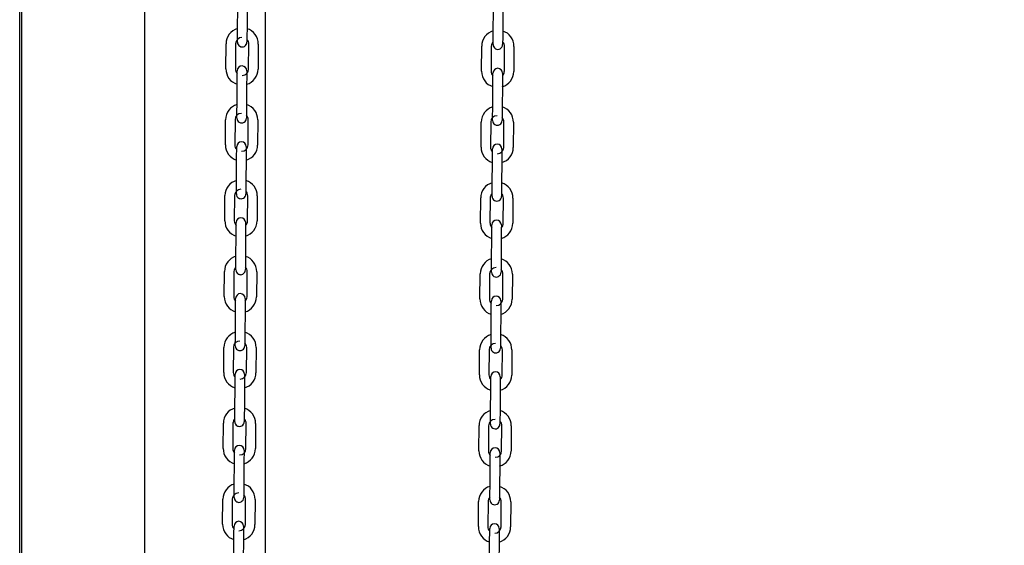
# Model space of a CAD drawing. Header units: inches. Extents: x 170 to 312, y 215 to 248.
# Tile 510 of 656: x 283.896 to 284.714, y 242.957 to 243.394. Entities that reach past the tile are written whole.
import ezdxf

# ---------------------------------------------------------------- set-up
doc = ezdxf.new("R2010")
doc.units = ezdxf.units.IN
doc.header["$LTSCALE"] = 0.25
doc.header["$MEASUREMENT"] = 0
doc.layers.add('ANNOTATIONS', color=1, linetype='Continuous')
doc.layers.add('MOTOR RH', color=7, linetype='Continuous')
doc.styles.add('ARIAL', font='arial.ttf', dxfattribs={"height": 0.09375})
doc.dimstyles.new('STANDARD$0', dxfattribs={"dimtxt": 0.09375, "dimasz": 0.09375, "dimexe": 0.03125, "dimexo": 0.046875, "dimgap": 0.09, "dimtad": 0, "dimtih": 1, "dimtoh": 1, "dimdec": 4, "dimzin": 0, "dimdsep": 46, "dimtxsty": 'ARIAL', "dimcen": 0.09, "dimadec": 0, "dimazin": 0, "dimtfac": 1, "dimtdec": 4, "dimtofl": 0, "dimtmove": 0, "dimatfit": 1, "dimfxl": 1, "dimtolj": 1, "dimtzin": 0, "dimarcsym": 0})

# ---------------------------------------------------------------- blocks, each defined once
blk = doc.blocks.new('*D63')
at = {"layer": 'ANNOTATIONS', "color": 0, "lineweight": -2, "transparency": 16777216}
for p, q in [((283.94286, 244.12505), (285.78883, 244.12505)), ((285.75758, 244.0313), (285.75758, 242.33167)), ((285.75758, 240.19717), (285.75758, 241.89681)), ((285.02705, 240.10342), (285.78883, 240.10342))]:
    blk.add_line(p, q, dxfattribs=at)
at = {"layer": 'ANNOTATIONS', "color": 0, "transparency": 16777216}
for points in [[(285.74195, 244.0313), (285.7732, 244.0313), (285.75758, 244.12505)], [(285.74195, 240.19717), (285.7732, 240.19717), (285.75758, 240.10342)]]:
    blk.add_solid(points, dxfattribs=at)
at = {"layer": 'defpoints', "color": 0, "transparency": 16777216}
for p in [(283.89599, 244.12505), (284.98018, 240.10342), (285.75758, 240.10342)]:
    blk.add_point(p, dxfattribs=at)
at = {"layer": 'ANNOTATIONS', "color": 0, "transparency": 16777216, "insert": (285.75758, 242.11424), "char_height": 0.09375, "attachment_point": 5, "style": 'ARIAL'}
blk.add_mtext('\\A1;OPENING\\PHEIGHT', dxfattribs=at)
blk = doc.blocks.new('*D64')
at = {"layer": 'ANNOTATIONS', "color": 0, "lineweight": -2, "transparency": 16777216}
for p, q in [((283.94286, 244.96103), (286.44381, 244.96103)), ((286.41256, 244.86728), (286.41256, 242.74966)), ((286.41256, 240.19717), (286.41256, 242.3148)), ((285.9474, 240.10342), (286.44381, 240.10342))]:
    blk.add_line(p, q, dxfattribs=at)
at = {"layer": 'ANNOTATIONS', "color": 0, "transparency": 16777216}
for points in [[(286.39694, 244.86728), (286.42819, 244.86728), (286.41256, 244.96103)], [(286.39694, 240.19717), (286.42819, 240.19717), (286.41256, 240.10342)]]:
    blk.add_solid(points, dxfattribs=at)
at = {"layer": 'defpoints', "color": 0, "transparency": 16777216}
for p in [(283.89599, 244.96103), (285.90052, 240.10342), (286.41256, 240.10342)]:
    blk.add_point(p, dxfattribs=at)
at = {"layer": 'ANNOTATIONS', "color": 0, "transparency": 16777216, "insert": (286.41256, 242.53223), "char_height": 0.09375, "attachment_point": 5, "style": 'ARIAL'}
blk.add_mtext('\\A1;TOTAL\\PHEIGHT', dxfattribs=at)

msp = doc.modelspace()

# ---------------------------------------------------------------- linework, layer by layer
at = {"layer": 'MOTOR RH'}
for p, q in [((283.89599, 240.10342), (283.89599, 245.60178)), ((283.89781, 240.1061), (283.89781, 244.91339)), ((284.00001, 240.1061), (284.00001, 244.91339)), ((284.10007, 240.1061), (284.10007, 244.29598)), ((284.0769, 243.38426), (284.07705, 243.40513)), ((284.08492, 243.40507), (284.08478, 243.3842)), ((284.28925, 243.38229), (284.2894, 243.40316)), ((284.29727, 243.4031), (284.29713, 243.38224)), ((284.06723, 243.35283), (284.06738, 243.3737)), ((284.07525, 243.37364), (284.0751, 243.35278)), ((284.08613, 243.3527), (284.08628, 243.37356)), ((284.09415, 243.37351), (284.094, 243.35264)), ((284.27958, 243.35086), (284.27973, 243.37173)), ((284.2876, 243.37167), (284.28745, 243.35081)), ((284.29848, 243.35073), (284.29863, 243.3716)), ((284.3065, 243.37154), (284.30635, 243.35067)), ((284.07646, 243.32126), (284.0766, 243.34213)), ((284.08448, 243.34207), (284.08433, 243.32121)), ((284.28881, 243.31929), (284.28895, 243.34016)), ((284.29683, 243.3401), (284.29668, 243.31924)), ((284.06678, 243.28983), (284.06693, 243.3107)), ((284.07481, 243.31064), (284.07466, 243.28978)), ((284.08568, 243.2897), (284.08583, 243.31056)), ((284.0937, 243.31051), (284.09356, 243.28964)), ((284.27913, 243.28787), (284.27928, 243.30873)), ((284.28716, 243.30867), (284.28701, 243.28781)), ((284.28874, 243.31005), (284.28874, 243.31007)), ((284.29803, 243.28773), (284.29818, 243.3086)), ((284.30605, 243.30854), (284.30591, 243.28767)), ((284.07601, 243.25826), (284.07616, 243.27913)), ((284.08403, 243.27907), (284.08388, 243.25821)), ((284.28836, 243.25629), (284.28851, 243.27716)), ((284.29638, 243.2771), (284.29623, 243.25624)), ((284.06634, 243.22683), (284.06649, 243.2477)), ((284.07436, 243.24764), (284.07421, 243.22678)), ((284.08524, 243.2267), (284.08538, 243.24757)), ((284.09326, 243.24751), (284.09311, 243.22664)), ((284.27869, 243.22487), (284.27884, 243.24573)), ((284.28671, 243.24568), (284.28656, 243.22481)), ((284.29759, 243.22473), (284.29773, 243.2456)), ((284.30561, 243.24554), (284.30546, 243.22468)), ((284.07556, 243.19526), (284.07571, 243.21613)), ((284.08359, 243.21607), (284.08344, 243.19521)), ((284.28791, 243.1933), (284.28806, 243.21416)), ((284.29594, 243.21411), (284.29579, 243.19324)), ((284.06589, 243.16384), (284.06604, 243.1847)), ((284.07391, 243.18465), (284.07377, 243.16378)), ((284.08479, 243.1637), (284.08494, 243.18457)), ((284.09281, 243.18451), (284.09266, 243.16365)), ((284.27824, 243.16187), (284.27839, 243.18273)), ((284.28626, 243.18268), (284.28612, 243.16181)), ((284.29714, 243.16173), (284.29729, 243.1826)), ((284.30516, 243.18254), (284.30501, 243.16168)), ((284.07512, 243.13227), (284.07527, 243.15313)), ((284.08314, 243.15308), (284.08299, 243.13221)), ((284.28747, 243.1303), (284.28762, 243.15116)), ((284.29549, 243.15111), (284.29534, 243.13024)), ((284.06545, 243.10084), (284.06559, 243.1217)), ((284.07347, 243.12165), (284.07332, 243.10078)), ((284.07505, 243.12302), (284.07505, 243.12304)), ((284.08434, 243.1007), (284.08449, 243.12157)), ((284.09237, 243.12151), (284.09222, 243.10065)), ((284.2778, 243.09887), (284.27794, 243.11974)), ((284.28582, 243.11968), (284.28567, 243.09881)), ((284.29669, 243.09874), (284.29684, 243.1196)), ((284.30472, 243.11955), (284.30457, 243.09868)), ((284.07467, 243.06927), (284.07482, 243.09013)), ((284.08269, 243.09008), (284.08255, 243.06921)), ((284.28702, 243.0673), (284.28717, 243.08817)), ((284.29504, 243.08811), (284.2949, 243.06724)), ((284.065, 243.03784), (284.06515, 243.0587)), ((284.07302, 243.05865), (284.07287, 243.03778)), ((284.0839, 243.0377), (284.08405, 243.05857)), ((284.09192, 243.05851), (284.09177, 243.03765)), ((284.27735, 243.03587), (284.2775, 243.05674)), ((284.28537, 243.05668), (284.28522, 243.03582)), ((284.28696, 243.05805), (284.28696, 243.05807)), ((284.29625, 243.03574), (284.2964, 243.0566)), ((284.30427, 243.05655), (284.30412, 243.03568)), ((284.07423, 243.00627), (284.07437, 243.02713)), ((284.08225, 243.02708), (284.0821, 243.00621)), ((284.28658, 243.0043), (284.28672, 243.02517)), ((284.2946, 243.02511), (284.29445, 243.00425)), ((284.06455, 242.97484), (284.0647, 242.99571)), ((284.07258, 242.99565), (284.07243, 242.97478)), ((284.08345, 242.97471), (284.0836, 242.99557)), ((284.09147, 242.99552), (284.09133, 242.97465)), ((284.2769, 242.97287), (284.27705, 242.99374)), ((284.28493, 242.99368), (284.28478, 242.97282)), ((284.2958, 242.97274), (284.29595, 242.9936)), ((284.30382, 242.99355), (284.30367, 242.97268)), ((284.07378, 242.94327), (284.07393, 242.96414)), ((284.0818, 242.96408), (284.08165, 242.94321)), ((284.28613, 242.9413), (284.28628, 242.96217)), ((284.29415, 242.96211), (284.294, 242.94125))]:
    msp.add_line(p, q, dxfattribs=at)
at = {"layer": 'MOTOR RH', "flags": 128}
for points in [[(284.07684, 243.37501), (284.07684, 243.37519), (284.07684, 243.37571), (284.07685, 243.37657), (284.07686, 243.37772), (284.07687, 243.37912), (284.07688, 243.38072), (284.07689, 243.38245), (284.0769, 243.38426)], [(284.08478, 243.3842), (284.08476, 243.3824), (284.08475, 243.38066), (284.08474, 243.37906), (284.08473, 243.37766), (284.08472, 243.37651)], [(284.2892, 243.3746), (284.28921, 243.37575), (284.28922, 243.37715), (284.28923, 243.37875), (284.28924, 243.38049), (284.28925, 243.38229)], [(284.29713, 243.38224), (284.29711, 243.38043), (284.2971, 243.3787), (284.29709, 243.3771), (284.29708, 243.37569), (284.29707, 243.37454)], [(284.08473, 243.37735), (284.08472, 243.37651), (284.08472, 243.37566), (284.08471, 243.37513), (284.08471, 243.37495)], [(284.28919, 243.37305), (284.28919, 243.37322), (284.28919, 243.37374), (284.2892, 243.3746), (284.2892, 243.37544)], [(284.28919, 243.37304), (284.28919, 243.37322)], [(284.29708, 243.37538), (284.29707, 243.37454), (284.29707, 243.37369), (284.29706, 243.37316), (284.29706, 243.37298)], [(284.07874, 243.37161), (284.07924, 243.37135), (284.08075, 243.37104)], [(284.0766, 243.34213), (284.07662, 243.34393), (284.07663, 243.34567), (284.07664, 243.34727), (284.07665, 243.34867), (284.07666, 243.34982)], [(284.07665, 243.34899), (284.07666, 243.34982), (284.07667, 243.35067), (284.07667, 243.3512), (284.07667, 243.35137)], [(284.07667, 243.3512), (284.07667, 243.35138)], [(284.08454, 243.35132), (284.08454, 243.35114), (284.08454, 243.35062), (284.08453, 243.34976), (284.08453, 243.34861), (284.08452, 243.34721), (284.0845, 243.34561), (284.08449, 243.34388), (284.08448, 243.34207)], [(284.289, 243.34702), (284.28901, 243.34785), (284.28902, 243.34871), (284.28902, 243.34923), (284.28902, 243.3494)], [(284.28902, 243.34923), (284.28902, 243.34941)], [(284.29689, 243.34935), (284.29689, 243.34918), (284.29689, 243.34865), (284.29688, 243.3478), (284.29688, 243.34697)], [(284.28895, 243.34016), (284.28897, 243.34196), (284.28898, 243.3437), (284.28899, 243.3453), (284.289, 243.3467), (284.28901, 243.34785)], [(284.29688, 243.3478), (284.29687, 243.34665), (284.29686, 243.34524), (284.29685, 243.34364), (284.29684, 243.34191), (284.29683, 243.3401)], [(284.07639, 243.31201), (284.07639, 243.31219), (284.0764, 243.31271), (284.0764, 243.31357), (284.07641, 243.31472), (284.07642, 243.31612), (284.07643, 243.31772), (284.07644, 243.31946), (284.07646, 243.32126)], [(284.08433, 243.32121), (284.08432, 243.3194), (284.08431, 243.31766), (284.08429, 243.31607), (284.08428, 243.31466), (284.08428, 243.31351)], [(284.28874, 243.31004), (284.28874, 243.31022), (284.28875, 243.31075), (284.28875, 243.3116), (284.28876, 243.31275), (284.28877, 243.31415), (284.28878, 243.31575), (284.28879, 243.31749), (284.28881, 243.31929)], [(284.29668, 243.31924), (284.29667, 243.31743), (284.29666, 243.3157), (284.29664, 243.3141), (284.29663, 243.3127), (284.29663, 243.31155)], [(284.07829, 243.30861), (284.0788, 243.30835), (284.0803, 243.30804)], [(284.08428, 243.31435), (284.08428, 243.31351), (284.08427, 243.31266), (284.08427, 243.31213), (284.08426, 243.31195)], [(284.29663, 243.31238), (284.29663, 243.31155), (284.29662, 243.31069), (284.29662, 243.31016), (284.29661, 243.31002)], [(284.29662, 243.31016), (284.29661, 243.30999)], [(284.07616, 243.27913), (284.07617, 243.28093), (284.07618, 243.28267), (284.0762, 243.28427), (284.07621, 243.28567), (284.07621, 243.28682)], [(284.07621, 243.28599), (284.07621, 243.28682), (284.07622, 243.28768), (284.07622, 243.2882), (284.07622, 243.28837)], [(284.07622, 243.2882), (284.07622, 243.28838)], [(284.0841, 243.28832), (284.0841, 243.28815), (284.08409, 243.28762), (284.08409, 243.28676), (284.08408, 243.28561), (284.08407, 243.28421), (284.08406, 243.28261), (284.08405, 243.28088), (284.08403, 243.27907)], [(284.28851, 243.27716), (284.28852, 243.27897), (284.28853, 243.2807), (284.28854, 243.2823), (284.28855, 243.2837), (284.28856, 243.28485)], [(284.28856, 243.28402), (284.28856, 243.28485), (284.28857, 243.28571), (284.28857, 243.28623), (284.28857, 243.28641)], [(284.29645, 243.28636), (284.29645, 243.28618), (284.29644, 243.28565), (284.29644, 243.2848), (284.29643, 243.28365), (284.29642, 243.28224), (284.29641, 243.28064), (284.29639, 243.27891), (284.29638, 243.2771)], [(284.07595, 243.24901), (284.07595, 243.24919), (284.07595, 243.24972), (284.07596, 243.25057), (284.07596, 243.25172), (284.07597, 243.25312), (284.07599, 243.25472), (284.076, 243.25646), (284.07601, 243.25826)], [(284.08384, 243.25135), (284.08383, 243.25051), (284.08382, 243.24966), (284.08382, 243.24913), (284.08382, 243.24899)], [(284.08388, 243.25821), (284.08387, 243.2564), (284.08386, 243.25467), (284.08385, 243.25307), (284.08384, 243.25166), (284.08383, 243.25051)], [(284.28831, 243.2486), (284.28831, 243.24975), (284.28832, 243.25115), (284.28834, 243.25275), (284.28835, 243.25449), (284.28836, 243.25629)], [(284.29623, 243.25624), (284.29622, 243.25443), (284.29621, 243.2527), (284.2962, 243.2511), (284.29619, 243.2497), (284.29618, 243.24855)], [(284.07784, 243.24562), (284.07835, 243.24536), (284.07985, 243.24505)], [(284.08382, 243.24913), (284.08382, 243.24895)], [(284.28829, 243.24705), (284.2883, 243.24722), (284.2883, 243.24775), (284.28831, 243.2486), (284.28831, 243.24944)], [(284.28829, 243.24704), (284.2883, 243.24722)], [(284.29619, 243.24939), (284.29618, 243.24855), (284.29617, 243.24769), (284.29617, 243.24716), (284.29617, 243.24702)], [(284.29617, 243.24716), (284.29617, 243.24699)], [(284.07571, 243.21613), (284.07573, 243.21793), (284.07574, 243.21967), (284.07575, 243.22127), (284.07576, 243.22267), (284.07577, 243.22382)], [(284.07576, 243.22299), (284.07577, 243.22382), (284.07577, 243.22468), (284.07578, 243.2252), (284.07578, 243.22538)], [(284.08364, 243.22377), (284.08363, 243.22262), (284.08362, 243.22121), (284.08361, 243.21961), (284.0836, 243.21788), (284.08359, 243.21607)], [(284.08365, 243.22533), (284.08365, 243.22515), (284.08365, 243.22462), (284.08364, 243.22377), (284.08364, 243.22294)], [(284.28806, 243.21416), (284.28808, 243.21597), (284.28809, 243.2177), (284.2881, 243.2193), (284.28811, 243.2207), (284.28812, 243.22185)], [(284.28811, 243.22102), (284.28812, 243.22185), (284.28812, 243.22271), (284.28813, 243.22324), (284.28813, 243.22341)], [(284.28813, 243.22324), (284.28813, 243.22341)], [(284.29599, 243.2218), (284.29598, 243.22065), (284.29597, 243.21925), (284.29596, 243.21765), (284.29595, 243.21591), (284.29594, 243.21411)], [(284.296, 243.22336), (284.296, 243.22318), (284.296, 243.22265), (284.29599, 243.2218), (284.29598, 243.22097)], [(284.07551, 243.18757), (284.07552, 243.18872), (284.07553, 243.19012), (284.07554, 243.19172), (284.07555, 243.19346), (284.07556, 243.19526)], [(284.08344, 243.19521), (284.08343, 243.1934), (284.08341, 243.19167), (284.0834, 243.19007), (284.08339, 243.18867), (284.08338, 243.18752)], [(284.28785, 243.18404), (284.28785, 243.18422), (284.28785, 243.18475), (284.28786, 243.1856), (284.28787, 243.18675), (284.28788, 243.18816), (284.28789, 243.18976), (284.2879, 243.19149), (284.28791, 243.1933)], [(284.29579, 243.19324), (284.29578, 243.19144), (284.29576, 243.1897), (284.29575, 243.1881), (284.29574, 243.1867), (284.29573, 243.18555)], [(284.0755, 243.18601), (284.0755, 243.18619), (284.0755, 243.18672), (284.07551, 243.18757), (284.07552, 243.18841)], [(284.08339, 243.18835), (284.08338, 243.18752), (284.08338, 243.18666), (284.08337, 243.18613), (284.08337, 243.18599)], [(284.08337, 243.18613), (284.08337, 243.18596)], [(284.29574, 243.18639), (284.29573, 243.18555), (284.29573, 243.18469), (284.29572, 243.18417), (284.29572, 243.18402)], [(284.0774, 243.18262), (284.0779, 243.18236), (284.07941, 243.18205)], [(284.29572, 243.18417), (284.29572, 243.18399)], [(284.07527, 243.15313), (284.07528, 243.15494), (284.07529, 243.15667), (284.0753, 243.15827), (284.07531, 243.15967), (284.07532, 243.16082)], [(284.07532, 243.15999), (284.07532, 243.16082), (284.07533, 243.16168), (284.07533, 243.16221), (284.07533, 243.16238)], [(284.0832, 243.16077), (284.08319, 243.15962), (284.08318, 243.15822), (284.08317, 243.15662), (284.08315, 243.15488), (284.08314, 243.15308)], [(284.08321, 243.16233), (284.0832, 243.16215), (284.0832, 243.16162), (284.0832, 243.16077), (284.08319, 243.15994)], [(284.28766, 243.15802), (284.28767, 243.15886), (284.28768, 243.15971), (284.28768, 243.16024), (284.28768, 243.16042)], [(284.29556, 243.16036), (284.29555, 243.16018), (284.29555, 243.15966), (284.29554, 243.1588), (284.29554, 243.15765), (284.29553, 243.15625), (284.29552, 243.15465), (284.2955, 243.15291), (284.29549, 243.15111)], [(284.28762, 243.15116), (284.28763, 243.15297), (284.28764, 243.1547), (284.28765, 243.1563), (284.28766, 243.15771), (284.28767, 243.15886)], [(284.07505, 243.12301), (284.07505, 243.12319), (284.07506, 243.12372), (284.07506, 243.12457), (284.07507, 243.12572), (284.07508, 243.12713), (284.07509, 243.12873), (284.07511, 243.13046), (284.07512, 243.13227)], [(284.08299, 243.13221), (284.08298, 243.13041), (284.08297, 243.12867), (284.08296, 243.12707), (284.08295, 243.12567), (284.08294, 243.12452)], [(284.2874, 243.12105), (284.2874, 243.12122), (284.28741, 243.12175), (284.28741, 243.12261), (284.28742, 243.12376), (284.28743, 243.12516), (284.28744, 243.12676), (284.28746, 243.12849), (284.28747, 243.1303)], [(284.29534, 243.13024), (284.29533, 243.12844), (284.29532, 243.1267), (284.29531, 243.1251), (284.2953, 243.1237), (284.29529, 243.12255)], [(284.07695, 243.11962), (284.07746, 243.11936), (284.07896, 243.11905)], [(284.08294, 243.12536), (284.08294, 243.12452), (284.08293, 243.12366), (284.08293, 243.12314), (284.08293, 243.12299)], [(284.08293, 243.12314), (284.08293, 243.12296)], [(284.29529, 243.12339), (284.29529, 243.12255), (284.29528, 243.12169), (284.29528, 243.12117), (284.29528, 243.12099)], [(284.07482, 243.09013), (284.07483, 243.09194), (284.07485, 243.09367), (284.07486, 243.09527), (284.07487, 243.09667), (284.07488, 243.09783)], [(284.07487, 243.09699), (284.07488, 243.09783), (284.07488, 243.09868), (284.07488, 243.09921), (284.07489, 243.09938)], [(284.07488, 243.09921), (284.07489, 243.09938)], [(284.08276, 243.09933), (284.08276, 243.09915), (284.08276, 243.09862), (284.08275, 243.09777), (284.08274, 243.09662), (284.08273, 243.09522), (284.08272, 243.09362), (284.08271, 243.09188), (284.08269, 243.09008)], [(284.28717, 243.08817), (284.28718, 243.08997), (284.2872, 243.09171), (284.28721, 243.09331), (284.28722, 243.09471), (284.28722, 243.09586)], [(284.28722, 243.09503), (284.28722, 243.09586), (284.28723, 243.09671), (284.28723, 243.09724), (284.28724, 243.09742)], [(284.2951, 243.0958), (284.29509, 243.09465), (284.29508, 243.09325), (284.29507, 243.09165), (284.29506, 243.08991), (284.29504, 243.08811)], [(284.29511, 243.09736), (284.29511, 243.09718), (284.2951, 243.09666), (284.2951, 243.0958), (284.29509, 243.09497)], [(284.07461, 243.06002), (284.07461, 243.06019), (284.07461, 243.06072), (284.07462, 243.06157), (284.07462, 243.06241)], [(284.07462, 243.06157), (284.07463, 243.06273), (284.07464, 243.06413), (284.07465, 243.06573), (284.07466, 243.06746), (284.07467, 243.06927)], [(284.0825, 243.06236), (284.08249, 243.06152), (284.08249, 243.06066), (284.08248, 243.06014), (284.08248, 243.05996)], [(284.08255, 243.06921), (284.08253, 243.06741), (284.08252, 243.06567), (284.08251, 243.06407), (284.0825, 243.06267), (284.08249, 243.06152)], [(284.28696, 243.05805), (284.28696, 243.05823), (284.28696, 243.05875), (284.28697, 243.05961), (284.28698, 243.06076), (284.28699, 243.06216), (284.287, 243.06376), (284.28701, 243.06549), (284.28702, 243.0673)], [(284.2949, 243.06724), (284.29488, 243.06544), (284.29487, 243.0637), (284.29486, 243.0621), (284.29485, 243.0607), (284.29484, 243.05955)], [(284.0765, 243.05662), (284.07701, 243.05636), (284.07852, 243.05605)], [(284.29485, 243.06039), (284.29484, 243.05955), (284.29484, 243.0587), (284.29483, 243.05817), (284.29483, 243.05803)], [(284.29483, 243.05817), (284.29483, 243.05799)], [(284.07437, 243.02713), (284.07439, 243.02894), (284.0744, 243.03068), (284.07441, 243.03227), (284.07442, 243.03368), (284.07443, 243.03483)], [(284.07442, 243.03399), (284.07443, 243.03483), (284.07444, 243.03568), (284.07444, 243.03621), (284.07444, 243.03638)], [(284.07444, 243.03621), (284.07444, 243.03639)], [(284.08231, 243.03633), (284.08231, 243.03615), (284.08231, 243.03563), (284.0823, 243.03477), (284.08229, 243.03362), (284.08228, 243.03222), (284.08227, 243.03062), (284.08226, 243.02888), (284.08225, 243.02708)], [(284.28672, 243.02517), (284.28674, 243.02697), (284.28675, 243.02871), (284.28676, 243.03031), (284.28677, 243.03171), (284.28678, 243.03286)], [(284.28677, 243.03203), (284.28678, 243.03286), (284.28678, 243.03371), (284.28679, 243.03424), (284.28679, 243.03442)], [(284.29466, 243.03436), (284.29466, 243.03418), (284.29466, 243.03366), (284.29465, 243.0328), (284.29464, 243.03165), (284.29463, 243.03025), (284.29462, 243.02865), (284.29461, 243.02692), (284.2946, 243.02511)], [(284.07416, 242.99702), (284.07416, 242.99719), (284.07417, 242.99772), (284.07417, 242.99858), (284.07418, 242.99973), (284.07419, 243.00113), (284.0742, 243.00273), (284.07421, 243.00446), (284.07423, 243.00627)], [(284.0821, 243.00621), (284.08209, 243.00441), (284.08208, 243.00267), (284.08206, 243.00107), (284.08205, 242.99967), (284.08205, 242.99852)], [(284.08205, 242.99936), (284.08205, 242.99852), (284.08204, 242.99767), (284.08204, 242.99714), (284.08203, 242.99696)], [(284.28651, 242.99505), (284.28651, 242.99523), (284.28652, 242.99575), (284.28652, 242.99661), (284.28653, 242.99745)], [(284.28652, 242.99661), (284.28653, 242.99776), (284.28654, 242.99916), (284.28655, 243.00076), (284.28656, 243.0025), (284.28658, 243.0043)], [(284.2944, 242.99739), (284.2944, 242.99655), (284.29439, 242.9957), (284.29439, 242.99517), (284.29438, 242.99503)], [(284.29445, 243.00425), (284.29444, 243.00244), (284.29442, 243.0007), (284.29441, 242.99911), (284.2944, 242.9977), (284.2944, 242.99655)], [(284.07606, 242.99362), (284.07657, 242.99336), (284.07807, 242.99305)], [(284.29439, 242.99517), (284.29438, 242.99499)], [(284.07398, 242.971), (284.07398, 242.97183), (284.07399, 242.97268), (284.07399, 242.97321), (284.07399, 242.97339)], [(284.08187, 242.97333), (284.08187, 242.97315), (284.08186, 242.97263), (284.08186, 242.97177), (284.08185, 242.97062), (284.08184, 242.96922), (284.08183, 242.96762), (284.08182, 242.96589), (284.0818, 242.96408)], [(284.07393, 242.96414), (284.07394, 242.96594), (284.07395, 242.96768), (284.07396, 242.96928), (284.07397, 242.97068), (284.07398, 242.97183)], [(284.28628, 242.96217), (284.28629, 242.96397), (284.2863, 242.96571), (284.28631, 242.96731), (284.28632, 242.96871), (284.28633, 242.96986)], [(284.28633, 242.96903), (284.28633, 242.96986), (284.28634, 242.97072), (284.28634, 242.97124), (284.28634, 242.97141)], [(284.28634, 242.97124), (284.28634, 242.97142)], [(284.29422, 242.97136), (284.29422, 242.97119), (284.29421, 242.97066), (284.29421, 242.9698), (284.2942, 242.96865), (284.29419, 242.96725), (284.29418, 242.96565), (284.29416, 242.96392), (284.29415, 242.96211)]]:
    msp.add_lwpolyline(points, dxfattribs=at)
at = {"layer": 'MOTOR RH'}
for centre, radius, start, end in [((284.08057, 243.3736), 0.01319, 106.06756, 179.59345), ((284.08096, 243.3736), 0.01319, 359.59345, 73.11934), ((284.29292, 243.37164), 0.01319, 106.06756, 179.59345), ((284.29331, 243.37163), 0.01319, 359.59345, 73.11934), ((284.08057, 243.3736), 0.00531, 89.59345, 179.59345), ((284.08077, 243.37498), 0.00394, 179.59345, 359.59347), ((284.08096, 243.3736), 0.00531, 359.59345, 44.86745), ((284.29292, 243.37164), 0.00531, 134.31799, 179.59345), ((284.29312, 243.37301), 0.00394, 179.59345, 359.59347), ((284.29331, 243.37163), 0.00531, 359.59345, 44.86814), ((284.08042, 243.35274), 0.01319, 179.59345, 253.12364), ((284.08042, 243.35274), 0.00531, 179.59345, 224.88293), ((284.08061, 243.35135), 0.00394, 359.59345, 179.59343), ((284.08081, 243.35273), 0.00531, 269.59345, 359.59345), ((284.08081, 243.35273), 0.01319, 286.07186, 359.59345), ((284.29277, 243.35077), 0.01319, 179.59345, 253.12364), ((284.29277, 243.35077), 0.00531, 179.59345, 224.88293), ((284.29296, 243.34938), 0.00394, 359.59345, 179.59343), ((284.29316, 243.35077), 0.01319, 286.07186, 359.59345), ((284.29316, 243.35077), 0.00531, 314.33276, 359.59345), ((284.08012, 243.3106), 0.01319, 106.06756, 179.59345), ((284.08012, 243.3106), 0.00531, 89.59345, 179.59345), ((284.08052, 243.3106), 0.01319, 359.59345, 73.11934), ((284.29247, 243.30864), 0.01319, 106.06756, 179.59345), ((284.29286, 243.30863), 0.01319, 359.59345, 73.11934), ((284.08033, 243.31198), 0.00394, 179.59345, 359.59347), ((284.08052, 243.3106), 0.00531, 359.59345, 44.86795), ((284.29247, 243.30864), 0.00531, 89.59345, 179.59345), ((284.29268, 243.31001), 0.00394, 179.59345, 359.59347), ((284.29286, 243.30863), 0.00531, 359.59345, 44.86809), ((284.08016, 243.28835), 0.00394, 359.59345, 179.59343), ((284.07997, 243.28974), 0.01319, 179.59345, 253.12364), ((284.07997, 243.28974), 0.00531, 179.59345, 224.8836), ((284.08037, 243.28974), 0.00531, 269.59345, 359.59345), ((284.08037, 243.28974), 0.01319, 286.07186, 359.59345), ((284.29232, 243.28777), 0.01319, 179.59345, 253.12364), ((284.29232, 243.28777), 0.00531, 179.59345, 224.88293), ((284.29251, 243.28638), 0.00394, 359.59345, 179.59343), ((284.29272, 243.28777), 0.00531, 269.59345, 359.59345), ((284.29272, 243.28777), 0.01319, 286.07186, 359.59345), ((284.07968, 243.24761), 0.01319, 106.06756, 179.59345), ((284.08007, 243.2476), 0.01319, 359.59345, 73.11934), ((284.07968, 243.24761), 0.00531, 89.59345, 179.59345), ((284.08007, 243.2476), 0.00531, 359.59345, 44.868), ((284.29202, 243.24564), 0.01319, 106.06756, 179.59345), ((284.29242, 243.24564), 0.01319, 359.59345, 73.11934), ((284.07988, 243.24898), 0.00394, 179.59345, 359.59347), ((284.29202, 243.24564), 0.00531, 134.31752, 179.59345), ((284.29223, 243.24702), 0.00394, 179.59345, 359.59347), ((284.29242, 243.24564), 0.00531, 359.59345, 44.86854), ((284.07953, 243.22674), 0.01319, 179.59345, 253.12364), ((284.07953, 243.22674), 0.00531, 179.59345, 224.88293), ((284.07972, 243.22535), 0.00394, 359.59345, 179.59343), ((284.07992, 243.22674), 0.01319, 286.07186, 359.59345), ((284.07992, 243.22674), 0.00531, 314.33371, 359.59345), ((284.29206, 243.22339), 0.00394, 359.59345, 179.59343), ((284.29188, 243.22477), 0.01319, 179.59345, 253.12364), ((284.29188, 243.22477), 0.00531, 179.59345, 224.88293), ((284.29227, 243.22477), 0.01319, 286.07186, 359.59345), ((284.29227, 243.22477), 0.00531, 314.33331, 359.59345), ((284.07923, 243.18461), 0.01319, 106.06756, 179.59345), ((284.07962, 243.18461), 0.01319, 359.59345, 73.11934), ((284.29158, 243.18264), 0.01319, 106.06756, 179.59345), ((284.29197, 243.18264), 0.01319, 359.59345, 73.11934), ((284.07923, 243.18461), 0.00531, 134.31755, 179.59345), ((284.07944, 243.18598), 0.00394, 179.59345, 359.59347), ((284.07962, 243.18461), 0.00531, 359.59345, 44.86751), ((284.29158, 243.18264), 0.00531, 89.59345, 179.59345), ((284.29197, 243.18264), 0.00531, 359.59345, 44.86752), ((284.29179, 243.18402), 0.00394, 179.59345, 359.59347), ((284.07908, 243.16374), 0.01319, 179.59345, 253.12364), ((284.07908, 243.16374), 0.00531, 179.59345, 224.88355), ((284.07927, 243.16236), 0.00394, 359.59345, 179.59343), ((284.07947, 243.16374), 0.01319, 286.07186, 359.59345), ((284.07947, 243.16374), 0.00531, 314.33302, 359.59345), ((284.29143, 243.16177), 0.01319, 179.59345, 253.12364), ((284.29143, 243.16177), 0.00531, 179.59345, 224.88322), ((284.29162, 243.16039), 0.00394, 359.59345, 179.59343), ((284.29182, 243.16177), 0.00531, 269.59345, 359.59345), ((284.29182, 243.16177), 0.01319, 286.07186, 359.59345), ((284.07878, 243.12161), 0.01319, 106.06756, 179.59345), ((284.07918, 243.12161), 0.01319, 359.59345, 73.11934), ((284.29113, 243.11964), 0.01319, 106.06756, 179.59345), ((284.29153, 243.11964), 0.01319, 359.59345, 73.11934), ((284.07878, 243.12161), 0.00531, 89.59345, 179.59345), ((284.07899, 243.12299), 0.00394, 179.59345, 359.59347), ((284.07918, 243.12161), 0.00531, 359.59345, 44.86854), ((284.29113, 243.11964), 0.00531, 89.59345, 179.59345), ((284.29134, 243.12102), 0.00394, 179.59345, 359.59347), ((284.29153, 243.11964), 0.00531, 359.59345, 44.86854), ((284.07882, 243.09936), 0.00394, 359.59345, 179.59343), ((284.07864, 243.10074), 0.01319, 179.59345, 253.12364), ((284.07864, 243.10074), 0.00531, 179.59345, 224.88293), ((284.07903, 243.10074), 0.00531, 269.59345, 359.59345), ((284.07903, 243.10074), 0.01319, 286.07186, 359.59345), ((284.29098, 243.09878), 0.01319, 179.59345, 253.12364), ((284.29098, 243.09878), 0.00531, 179.59345, 224.88293), ((284.29117, 243.09739), 0.00394, 359.59345, 179.59343), ((284.29138, 243.09877), 0.01319, 286.07186, 359.59345), ((284.29138, 243.09877), 0.00531, 314.33339, 359.59345), ((284.07834, 243.05861), 0.01319, 106.06756, 179.59345), ((284.07873, 243.05861), 0.01319, 359.59345, 73.11934), ((284.07834, 243.05861), 0.00531, 134.31779, 179.59345), ((284.07873, 243.05861), 0.00531, 359.59345, 44.86783), ((284.29069, 243.05664), 0.01319, 106.06756, 179.59345), ((284.29108, 243.05664), 0.01319, 359.59345, 73.11934), ((284.07854, 243.05999), 0.00394, 179.59345, 359.59347), ((284.29069, 243.05664), 0.00531, 89.59345, 179.59345), ((284.29089, 243.05802), 0.00394, 179.59345, 359.59347), ((284.29108, 243.05664), 0.00531, 359.59345, 44.86821), ((284.07819, 243.03775), 0.01319, 179.59345, 253.12364), ((284.07819, 243.03775), 0.00531, 179.59345, 224.88293), ((284.07838, 243.03636), 0.00394, 359.59345, 179.59343), ((284.07858, 243.03774), 0.00531, 269.59345, 359.59345), ((284.07858, 243.03774), 0.01319, 286.07186, 359.59345), ((284.29073, 243.03439), 0.00394, 359.59345, 179.59343), ((284.29054, 243.03578), 0.01319, 179.59345, 253.12364), ((284.29054, 243.03578), 0.00531, 179.59345, 224.88293), ((284.29093, 243.03577), 0.00531, 269.59345, 359.59345), ((284.29093, 243.03577), 0.01319, 286.07186, 359.59345), ((284.07789, 242.99561), 0.01319, 106.06756, 179.59345), ((284.07828, 242.99561), 0.01319, 359.59345, 73.11934), ((284.29024, 242.99364), 0.01319, 106.06756, 179.59345), ((284.29063, 242.99364), 0.01319, 359.59345, 73.11934), ((284.07789, 242.99561), 0.00531, 89.59345, 179.59345), ((284.0781, 242.99699), 0.00394, 179.59345, 359.59347), ((284.07828, 242.99561), 0.00531, 359.59345, 44.86825), ((284.29024, 242.99364), 0.00531, 134.31754, 179.59345), ((284.29063, 242.99364), 0.00531, 359.59345, 44.86854), ((284.29045, 242.99502), 0.00394, 179.59345, 359.59347), ((284.07774, 242.97475), 0.01319, 179.59345, 253.12364), ((284.07774, 242.97475), 0.00531, 179.59345, 224.88293), ((284.07793, 242.97336), 0.00394, 359.59345, 179.59343), ((284.07814, 242.97474), 0.00531, 269.59345, 359.59345), ((284.07814, 242.97474), 0.01319, 286.07186, 359.59345), ((284.29009, 242.97278), 0.01319, 179.59345, 253.12364), ((284.29009, 242.97278), 0.00531, 179.59345, 224.88293), ((284.29028, 242.97139), 0.00394, 359.59345, 179.59343), ((284.29049, 242.97278), 0.00531, 269.59345, 359.59345), ((284.29049, 242.97278), 0.01319, 286.07186, 359.59345)]:
    msp.add_arc(centre, radius, start, end, dxfattribs=at)

# ---------------------------------------------------------------- dimensions: what is measured, and where the dimension line sits
at = {"layer": 'ANNOTATIONS'}
for base, p1, p2, text, picture, middle in [((286.41256, 240.10342), (283.89599, 244.96103), (285.90052, 240.10342), 'TOTAL\\PHEIGHT', '*D64', (286.41256, 242.53223)), ((285.75758, 240.10342), (283.89599, 244.12505), (284.98018, 240.10342), 'OPENING\\PHEIGHT', '*D63', (285.75758, 242.11424))]:
    dim = msp.add_linear_dim(base=base, p1=p1, p2=p2, angle=90, text=text, dimstyle='STANDARD$0', dxfattribs=at)
    dim.commit()
    dim.dimension.update_dxf_attribs({"geometry": picture, "text_midpoint": middle})

doc.saveas('drawing.dxf')
